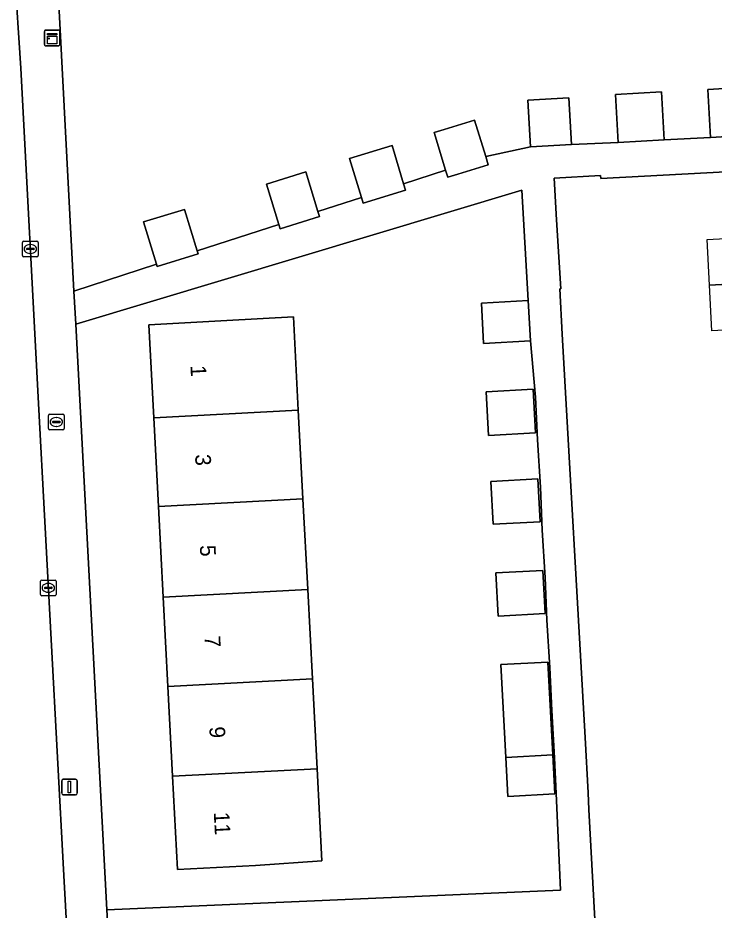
# Model space of a CAD drawing. Extents: x 158086 to 159499, y 382904 to 383981.
# Drawn here: x 158815 to 158859.6, y 383560.4 to 383617.5 of the extents above; entities that cross this region are included whole.
import ezdxf

# ---------------------------------------------------------------- set-up
doc = ezdxf.new("R2010")
doc.units = 0
for name, color, linetype in [('IMGEO_Brandkraan', 7, 'Continuous'), ('IMGEO_Erf', 7, 'Continuous'), ('IMGEO_Kast', 7, 'Continuous'), ('IMGEO_Kolk', 7, 'Continuous'), ('IMGEO_Lichtmast', 7, 'Continuous'), ('IMGEO_Pand', 7, 'Continuous'), ('IMGEO_Pand_nummerreeks', 7, 'Continuous'), ('IMGEO_Pand_vergunning_verleend', 7, 'Continuous'), ('IMGEO_Rijbaan_lokaal_open', 7, 'Continuous'), ('IMGEO_Voetpad_open', 7, 'Continuous')]:
    doc.layers.add(name, color=color, linetype=linetype)

msp = doc.modelspace()

# ---------------------------------------------------------------- linework, layer by layer
at = {"layer": 'IMGEO_Brandkraan'}
for p, q in [((158816.942, 383591.223), (158816.942, 383592.075)), ((158817.017, 383592.149), (158817.869, 383592.149)), ((158817.943, 383592.075), (158817.943, 383591.223)), ((158817.201, 383591.643), (158817.201, 383591.655)), ((158817.639, 383591.606), (158817.241, 383591.606)), ((158817.244, 383591.692), (158817.642, 383591.692)), ((158817.43, 383591.929), (158817.455, 383591.929)), ((158817.685, 383591.655), (158817.685, 383591.643)), ((158817.869, 383591.149), (158817.017, 383591.149)), ((158817.453, 383591.369), (158817.428, 383591.369))]:
    msp.add_line(p, q, dxfattribs=at)
for points in [[(158816.942, 383591.223), (158816.942, 383592.075)], [(158817.017, 383592.149), (158817.869, 383592.149)], [(158817.943, 383592.075), (158817.943, 383591.223)], [(158817.869, 383591.149), (158817.017, 383591.149)]]:
    msp.add_lwpolyline(points, dxfattribs=at)
for centre, radius, start, end in [((158817.019, 383592.073), 0.0765, 91.552, 178.448), ((158817.019, 383592.073), 0.0765, 91.552, 178.448), ((158817.867, 383592.073), 0.0765, 1.552, 88.448), ((158817.867, 383592.073), 0.0765, 1.552, 88.448), ((158817.241, 383591.652), 0.0403, 85.8775, 175.7526), ((158817.238, 383591.642), 0.0366, 178.938, 274.7102), ((158817.642, 383591.649), 0.043, 264.8664, 352.4533), ((158817.646, 383591.654), 0.0386, 1.7309, 96.639), ((158817.019, 383591.225), 0.0765, 181.552, 268.448), ((158817.019, 383591.225), 0.0765, 181.552, 268.448), ((158817.867, 383591.225), 0.0765, 271.552, 358.448), ((158817.867, 383591.225), 0.0765, 271.552, 358.448)]:
    msp.add_arc(centre, radius, start, end, dxfattribs=at)
for centre, major_axis, ratio, start_param, end_param in [((158817.429, 383591.649), (-0.387, 0.002), 0.722429, 4.712389, 7.853982), ((158817.454, 383591.649), (-0.39, 0.002), 0.717154, 1.570796, 4.712389)]:
    msp.add_ellipse(centre, major_axis=major_axis, ratio=ratio, start_param=start_param, end_param=end_param, dxfattribs=at)
at = {"layer": 'IMGEO_Erf'}
for points in [[(158817.322, 383623.724), (158818.577, 383600.035), (158823.865, 383601.755), (158823.033, 383604.461), (158825.644, 383605.264), (158826.464, 383602.6), (158831.691, 383604.301), (158830.897, 383606.88), (158833.418, 383607.656), (158834.199, 383605.116), (158836.99, 383606.024), (158836.223, 383608.519), (158838.944, 383609.35), (158839.68, 383606.899), (158842.37, 383607.774), (158841.629, 383610.182), (158842.277, 383610.381), (158844.22, 383610.979), (158844.94, 383608.638), (158847.8, 383609.262), (158847.634, 383612.264), (158850.267, 383612.41), (158850.433, 383609.408), (158853.416, 383609.545), (158853.246, 383612.618), (158856.2, 383612.782), (158856.37, 383609.709), (158859.325, 383609.872), (158859.155, 383612.945), (158861.66, 383613.083)], [(158878.256, 383608.628), (158852.301, 383607.25), (158852.292, 383607.426), (158849.32, 383607.266), (158849.464, 383604.591), (158849.742, 383600.182), (158849.69, 383600.179), (158849.846, 383597.28), (158851.298, 383571.455), (158851.49, 383567.898), (158851.547, 383566.845), (158853.133, 383537.496), (158853.243, 383535.457), (158856.977, 383466.312)]]:
    msp.add_lwpolyline(points, dxfattribs=at)
for points in [[(158848.558, 383584.731), (158848.439, 383587.466), (158848.255, 383590.503), (158848.136, 383593.238), (158847.807, 383596.842), (158844.801, 383596.68), (158844.662, 383599.256), (158847.668, 383599.418), (158847.258, 383606.492), (158818.689, 383597.92), (158820.677, 383560.414), (158849.719, 383561.673), (158849.47, 383567.413), (158849.351, 383570.149), (158849.166, 383573.185), (158849.047, 383575.92), (158848.863, 383578.958), (158848.744, 383581.693)], [(158834.457, 383563.542), (158830.189, 383563.263), (158825.195, 383563.002), (158824.883, 383568.967), (158824.583, 383574.719), (158824.284, 383580.438), (158823.98, 383586.238), (158823.683, 383591.918), (158823.372, 383597.877), (158828.366, 383598.138), (158832.623, 383598.382), (158832.937, 383592.403), (158833.236, 383586.722), (158833.542, 383580.922), (158833.843, 383575.204), (158834.146, 383569.451)], [(158848.123, 383590.954), (158845.117, 383590.793), (158844.967, 383593.58), (158847.973, 383593.742)], [(158848.429, 383585.267), (158845.423, 383585.105), (158845.276, 383587.839), (158848.282, 383588)], [(158848.745, 383579.387), (158845.738, 383579.226), (158845.59, 383581.984), (158848.596, 383582.145)], [(158846.225, 383570.17), (158845.905, 383576.118), (158848.912, 383576.28), (158849.231, 383570.331), (158849.365, 383567.835), (158846.359, 383567.674)]]:
    msp.add_lwpolyline(points, close=True, dxfattribs=at)
at = {"layer": 'IMGEO_Kast'}
for p, q in [((158816.68, 383615.815), (158816.68, 383616.656)), ((158816.68, 383616.656), (158816.68, 383615.815)), ((158816.755, 383616.74), (158817.596, 383616.74)), ((158817.596, 383616.74), (158816.755, 383616.74)), ((158817.68, 383616.665), (158817.68, 383615.824)), ((158817.68, 383615.824), (158817.68, 383616.665)), ((158817.605, 383615.74), (158816.764, 383615.74)), ((158816.764, 383615.74), (158817.605, 383615.74))]:
    msp.add_line(p, q, dxfattribs=at)
for points in [[(158816.875, 383616.53), (158817.475, 383616.53), (158817.475, 383616.445), (158816.875, 383616.445), (158816.875, 383616.53)], [(158816.875, 383616.355), (158817.475, 383616.355), (158817.475, 383615.866), (158816.875, 383615.866), (158816.875, 383616.355)]]:
    msp.add_lwpolyline(points, dxfattribs=at)
msp.add_circle((158816.959, 383616.204), 0.0377, dxfattribs=at)
for centre, start, end in [((158816.758, 383616.662), 92.4484, 184.2845), ((158816.758, 383616.662), 92.4484, 184.2845), ((158817.602, 383616.662), 2.4484, 94.2845), ((158817.602, 383616.662), 2.4484, 94.2845), ((158816.758, 383615.818), 182.4484, 274.2845), ((158816.758, 383615.818), 182.4484, 274.2845), ((158817.602, 383615.818), 272.4484, 4.2845), ((158817.602, 383615.818), 272.4484, 4.2845)]:
    msp.add_arc(centre, 0.0779, start, end, dxfattribs=at)
at = {"layer": 'IMGEO_Kolk'}
for p, q in [((158815.279, 383602.3), (158815.279, 383603.152)), ((158815.354, 383603.226), (158816.206, 383603.226)), ((158815.767, 383603.006), (158815.792, 383603.006)), ((158816.28, 383603.152), (158816.28, 383602.3)), ((158815.538, 383602.72), (158815.538, 383602.732)), ((158815.976, 383602.683), (158815.578, 383602.683)), ((158815.581, 383602.769), (158815.979, 383602.769)), ((158815.79, 383602.446), (158815.765, 383602.446)), ((158816.022, 383602.732), (158816.022, 383602.72)), ((158816.206, 383602.226), (158815.354, 383602.226)), ((158816.436, 383580.603), (158816.436, 383581.455)), ((158816.511, 383581.529), (158817.363, 383581.529)), ((158816.924, 383581.309), (158816.949, 383581.309)), ((158817.437, 383581.455), (158817.437, 383580.603)), ((158816.695, 383581.023), (158816.695, 383581.035)), ((158817.133, 383580.986), (158816.735, 383580.986)), ((158816.738, 383581.072), (158817.136, 383581.072)), ((158816.947, 383580.749), (158816.922, 383580.749)), ((158817.179, 383581.035), (158817.179, 383581.023)), ((158817.363, 383580.529), (158816.511, 383580.529))]:
    msp.add_line(p, q, dxfattribs=at)
for points in [[(158815.279, 383602.3), (158815.279, 383603.152)], [(158815.354, 383603.226), (158816.206, 383603.226)], [(158816.28, 383603.152), (158816.28, 383602.3)], [(158816.206, 383602.226), (158815.354, 383602.226)], [(158816.436, 383580.603), (158816.436, 383581.455)], [(158816.511, 383581.529), (158817.363, 383581.529)], [(158817.437, 383581.455), (158817.437, 383580.603)], [(158817.363, 383580.529), (158816.511, 383580.529)]]:
    msp.add_lwpolyline(points, dxfattribs=at)
for centre, radius, start, end in [((158815.356, 383603.15), 0.0765, 91.552, 178.448), ((158815.356, 383603.15), 0.0765, 91.552, 178.448), ((158816.204, 383603.15), 0.0765, 1.552, 88.448), ((158816.204, 383603.15), 0.0765, 1.552, 88.448), ((158815.356, 383602.302), 0.0765, 181.552, 268.448), ((158815.356, 383602.302), 0.0765, 181.552, 268.448), ((158815.578, 383602.729), 0.0403, 85.8775, 175.7526), ((158815.575, 383602.719), 0.0366, 178.938, 274.7102), ((158815.979, 383602.726), 0.043, 264.8664, 352.4533), ((158815.983, 383602.731), 0.0386, 1.7309, 96.639), ((158816.204, 383602.302), 0.0765, 271.552, 358.448), ((158816.204, 383602.302), 0.0765, 271.552, 358.448), ((158816.513, 383581.453), 0.0765, 91.552, 178.448), ((158816.513, 383581.453), 0.0765, 91.552, 178.448), ((158817.361, 383581.453), 0.0765, 1.552, 88.448), ((158817.361, 383581.453), 0.0765, 1.552, 88.448), ((158816.513, 383580.605), 0.0765, 181.552, 268.448), ((158816.513, 383580.605), 0.0765, 181.552, 268.448), ((158816.735, 383581.032), 0.0403, 85.8775, 175.7526), ((158816.732, 383581.022), 0.0366, 178.938, 274.7102), ((158817.136, 383581.029), 0.043, 264.8664, 352.4533), ((158817.14, 383581.034), 0.0386, 1.7309, 96.639), ((158817.361, 383580.605), 0.0765, 271.552, 358.448), ((158817.361, 383580.605), 0.0765, 271.552, 358.448)]:
    msp.add_arc(centre, radius, start, end, dxfattribs=at)
for centre, major_axis, ratio, start_param, end_param in [((158815.766, 383602.726), (-0.387, 0.002), 0.722429, 4.712389, 7.853982), ((158815.791, 383602.726), (-0.39, 0.002), 0.717154, 1.570796, 4.712389), ((158816.923, 383581.029), (-0.387, 0.002), 0.722429, 4.712389, 7.853982), ((158816.948, 383581.029), (-0.39, 0.002), 0.717154, 1.570796, 4.712389)]:
    msp.add_ellipse(centre, major_axis=major_axis, ratio=ratio, start_param=start_param, end_param=end_param, dxfattribs=at)
at = {"layer": 'IMGEO_Lichtmast'}
for p, q in [((158817.792, 383567.876), (158817.792, 383568.676)), ((158817.792, 383568.676), (158817.792, 383567.876)), ((158817.892, 383568.776), (158818.682, 383568.776)), ((158818.682, 383568.776), (158817.892, 383568.776)), ((158818.782, 383568.676), (158818.782, 383567.876)), ((158818.782, 383567.876), (158818.782, 383568.676)), ((158818.682, 383567.776), (158817.892, 383567.776)), ((158817.892, 383567.776), (158818.682, 383567.776))]:
    msp.add_line(p, q, dxfattribs=at)
msp.add_lwpolyline([(158818.212, 383568.651), (158818.362, 383568.651), (158818.362, 383567.901), (158818.212, 383567.901), (158818.212, 383568.651)], dxfattribs=at)
for centre, start, end in [((158817.892, 383568.676), 90, 180), ((158817.892, 383568.676), 90, 180), ((158818.682, 383568.676), 0, 90), ((158818.682, 383568.676), 360, 90), ((158817.892, 383567.876), 180, 270), ((158817.892, 383567.876), 180, 270), ((158818.682, 383567.876), 270, 0), ((158818.682, 383567.876), 270, 0)]:
    msp.add_arc(centre, 0.1, start, end, dxfattribs=at)
at = {"layer": 'IMGEO_Pand'}
for points in [[(158853.416, 383609.545), (158856.37, 383609.709), (158856.2, 383612.782), (158853.246, 383612.618)], [(158859.325, 383609.872), (158861.829, 383610.01), (158861.66, 383613.083), (158859.155, 383612.945)], [(158847.8, 383609.262), (158850.433, 383609.408), (158850.267, 383612.41), (158847.634, 383612.264)], [(158842.37, 383607.774), (158842.508, 383607.324), (158843.157, 383607.523), (158845.099, 383608.121), (158844.94, 383608.638), (158844.22, 383610.979), (158842.277, 383610.381), (158841.629, 383610.182)], [(158836.99, 383606.024), (158837.102, 383605.661), (158839.802, 383606.492), (158839.68, 383606.899), (158838.944, 383609.35), (158836.223, 383608.519)], [(158831.691, 383604.301), (158831.776, 383604.023), (158834.297, 383604.799), (158834.199, 383605.116), (158833.418, 383607.656), (158830.897, 383606.88)], [(158823.865, 383601.755), (158823.912, 383601.604), (158826.523, 383602.407), (158826.464, 383602.6), (158825.644, 383605.264), (158823.033, 383604.461)], [(158847.668, 383599.418), (158844.662, 383599.256), (158844.801, 383596.68), (158847.807, 383596.842)], [(158832.937, 383592.403), (158832.623, 383598.382), (158828.366, 383598.138), (158823.372, 383597.877), (158823.683, 383591.918)], [(158848.123, 383590.954), (158847.973, 383593.742), (158844.967, 383593.58), (158845.117, 383590.793)], [(158833.236, 383586.722), (158832.937, 383592.403), (158823.683, 383591.918), (158823.98, 383586.238)], [(158848.429, 383585.267), (158848.282, 383588), (158845.276, 383587.839), (158845.423, 383585.105)], [(158833.236, 383586.722), (158823.98, 383586.238), (158824.284, 383580.438), (158833.542, 383580.922)], [(158848.745, 383579.387), (158848.596, 383582.145), (158845.59, 383581.984), (158845.738, 383579.226)], [(158833.542, 383580.922), (158824.284, 383580.438), (158824.583, 383574.719), (158833.843, 383575.204)], [(158846.225, 383570.17), (158849.231, 383570.331), (158848.912, 383576.28), (158845.905, 383576.118)], [(158834.146, 383569.451), (158833.843, 383575.204), (158824.583, 383574.719), (158824.883, 383568.967)], [(158849.231, 383570.331), (158846.225, 383570.17), (158846.359, 383567.674), (158849.365, 383567.835)], [(158834.146, 383569.451), (158824.883, 383568.967), (158825.195, 383563.002), (158830.189, 383563.263), (158834.457, 383563.542)]]:
    msp.add_lwpolyline(points, close=True, dxfattribs=at)
at = {"layer": 'IMGEO_Pand_vergunning_verleend'}
for points in [[(158859.111, 383603.34), (158861.091, 383603.441), (158861.24, 383600.513), (158859.26, 383600.412)], [(158859.26, 383600.412), (158861.24, 383600.513), (158861.389, 383597.586), (158859.409, 383597.485)]]:
    msp.add_lwpolyline(points, close=True, dxfattribs=at)
at = {"layer": 'IMGEO_Rijbaan_lokaal_open'}
msp.add_lwpolyline([(158815.03, 383524.593), (158819.957, 383524.851), (158819.306, 383537.338), (158817.928, 383562.605), (158816.302, 383592.823), (158815.166, 383614.313), (158814.762, 383620.472), (158814.737, 383620.913), (158809.879, 383620.588), (158810.214, 383615.227), (158810.217, 383615.167), (158811.349, 383593.398), (158811.392, 383592.611), (158811.595, 383588.864), (158811.644, 383587.938), (158813.481, 383554.078), (158813.563, 383552.552), (158813.747, 383548.772), (158813.813, 383547.436), (158814.091, 383541.73), (158814.935, 383526.321)], close=True, dxfattribs=at)
at = {"layer": 'IMGEO_Voetpad_open'}
for points in [[(158829.751, 383389.202), (158827.785, 383426.299), (158827.693, 383428.026), (158825.839, 383463.013), (158825.731, 383465.056), (158825.617, 383467.21), (158824.382, 383490.51), (158824.361, 383490.908), (158824.298, 383492.1), (158824.268, 383492.658), (158823.879, 383500), (158820.777, 383558.532), (158820.677, 383560.414), (158818.689, 383597.92), (158818.577, 383600.035), (158817.322, 383623.724)], [(158814.762, 383620.472), (158815.166, 383614.313), (158816.302, 383592.823), (158817.928, 383562.605), (158819.306, 383537.338), (158819.957, 383524.851), (158820.327, 383517.76), (158820.982, 383505.188), (158821.259, 383500), (158822.861, 383470.048), (158824.62, 383438.228), (158826.541, 383402.053)], [(158861.829, 383610.01), (158859.325, 383609.872), (158856.37, 383609.709), (158853.416, 383609.545), (158850.433, 383609.408), (158847.8, 383609.262), (158844.94, 383608.638), (158845.099, 383608.121), (158843.157, 383607.523), (158842.508, 383607.324), (158842.37, 383607.774), (158839.68, 383606.899), (158839.802, 383606.492), (158837.102, 383605.661), (158836.99, 383606.024), (158834.199, 383605.116), (158834.297, 383604.799), (158831.776, 383604.023), (158831.691, 383604.301), (158826.464, 383602.6), (158826.523, 383602.407), (158823.912, 383601.604), (158823.865, 383601.755), (158818.577, 383600.035), (158818.689, 383597.92), (158847.258, 383606.492), (158847.668, 383599.418), (158847.807, 383596.842), (158848.136, 383593.238), (158848.255, 383590.503), (158848.439, 383587.466), (158848.558, 383584.731), (158848.744, 383581.693), (158848.863, 383578.958), (158849.047, 383575.92), (158849.166, 383573.185), (158849.351, 383570.149), (158849.47, 383567.413), (158849.719, 383561.673), (158820.677, 383560.414), (158820.777, 383558.532)], [(158856.977, 383466.312), (158853.243, 383535.457), (158853.133, 383537.496), (158851.547, 383566.845), (158851.49, 383567.898), (158851.298, 383571.455), (158849.846, 383597.28), (158849.69, 383600.179), (158849.742, 383600.182), (158849.464, 383604.591), (158849.32, 383607.266), (158852.292, 383607.426), (158852.301, 383607.25), (158878.256, 383608.628)]]:
    msp.add_lwpolyline(points, dxfattribs=at)

# ---------------------------------------------------------------- texts
at = {"layer": 'IMGEO_Pand_nummerreeks'}
for s, p in [('1', (158826.032, 383595.263)), ('3', (158826.33, 383589.565)), ('5', (158826.634, 383583.752)), ('7', (158826.937, 383577.94)), ('9', (158827.241, 383572.127)), ('11', (158827.527, 383566.661))]:
    msp.add_text(s, height=1, rotation=272.9923, dxfattribs=at).set_placement(p)

doc.saveas('drawing.dxf')
